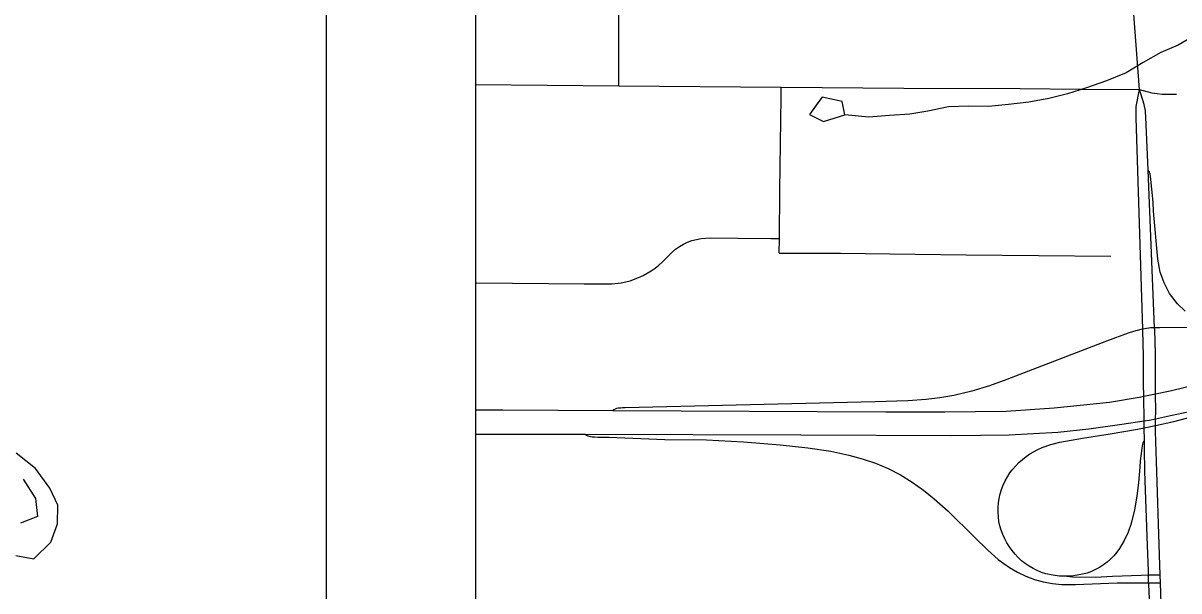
# Model space of a CAD drawing. Extents: x 0 to 34, y 0 to 22.
# Drawn here: x 7.011 to 7.785, y 8.843 to 9.223 of the extents above; entities that cross this region are included whole.
import ezdxf

# ---------------------------------------------------------------- set-up
doc = ezdxf.new("R2010")
doc.units = 0
for name, color, linetype in [('GM_X_Interchange_Ramps', 7, 'Continuous'), ('GM_X_Major_River', 7, 'Continuous'), ('GM_X_Minor_Lake', 7, 'Continuous'), ('GM_X_Minor_River', 7, 'Continuous'), ('GM_X_Rail_Line', 7, 'Continuous'), ('GM_X_State_Route', 7, 'Continuous'), ('GM_X_Township_Road', 7, 'Continuous'), ('SH_Cut_Line', 7, 'Continuous'), ('SH_Data', 7, 'Continuous')]:
    doc.layers.add(name, color=color, linetype=linetype)

msp = doc.modelspace()

# ---------------------------------------------------------------- linework, layer by layer
at = {"layer": 'GM_X_Interchange_Ramps'}
for points in [[(7.78902, 9.03044), (7.78374, 9.03532), (7.77845, 9.04224), (7.7748, 9.04955), (7.77215, 9.05667), (7.77053, 9.06541), (7.76782, 9.09751), (7.7676, 9.10352), (7.76569, 9.12103), (7.76548, 9.12215), (7.76531, 9.12294), (7.76502, 9.12377), (7.76465, 9.12435), (7.76416, 9.12501)], [(7.83891, 9.01903), (7.8356, 9.01888), (7.82181, 9.01878), (7.79068, 9.01948), (7.77206, 9.01936), (7.76849, 9.0193)], [(7.76849, 9.0193), (7.76575, 9.0192), (7.76452, 9.01907), (7.76292, 9.01891), (7.76049, 9.01841), (7.75932, 9.01817), (7.75425, 9.01685), (7.75075, 9.01582), (7.73618, 9.01042), (7.66955, 8.9846), (7.65785, 8.98042), (7.64596, 8.97679), (7.63387, 8.97391), (7.6247, 8.97236), (7.61545, 8.97123), (7.60306, 8.9703), (7.58131, 8.96971), (7.41379, 8.96562), (7.41195, 8.96558), (7.41092, 8.96555), (7.41002, 8.96547), (7.40903, 8.96539), (7.40806, 8.96519), (7.40716, 8.96482), (7.40632, 8.96439), (7.40556, 8.96393)], [(7.7616, 8.94386), (7.76109, 8.9431), (7.76063, 8.94232), (7.76031, 8.9414), (7.75985, 8.93867), (7.75941, 8.93513), (7.75881, 8.93018), (7.75856, 8.92586), (7.75763, 8.91575), (7.75649, 8.90647), (7.75494, 8.89731), (7.75277, 8.88826), (7.75075, 8.8824), (7.74816, 8.87678), (7.74496, 8.87147), (7.74312, 8.86897), (7.74114, 8.86659), (7.73898, 8.86436), (7.73668, 8.86229), (7.73423, 8.86041), (7.73164, 8.85873), (7.72893, 8.85725), (7.7261, 8.85601), (7.72318, 8.85496), (7.72021, 8.85414), (7.71409, 8.85309), (7.70788, 8.85279), (7.70478, 8.85291), (7.70169, 8.85322), (7.69562, 8.8545), (7.69268, 8.85544), (7.6898, 8.85659), (7.68702, 8.85794), (7.68437, 8.85953), (7.68182, 8.86129), (7.6794, 8.86323), (7.67713, 8.86534), (7.675, 8.8676), (7.67302, 8.86999), (7.6712, 8.8725), (7.66956, 8.87514), (7.66809, 8.87788), (7.66681, 8.8807), (7.66575, 8.88361), (7.66488, 8.88659), (7.66422, 8.88961), (7.66381, 8.89269), (7.66361, 8.89577), (7.66368, 8.89888), (7.66393, 8.90196), (7.66439, 8.90503), (7.66508, 8.90805), (7.66598, 8.91102), (7.66707, 8.91392), (7.66839, 8.91673), (7.66988, 8.91944), (7.67154, 8.92206), (7.6734, 8.92453), (7.67542, 8.92688), (7.67758, 8.92912), (7.68234, 8.93303), (7.6849, 8.9348), (7.69031, 8.93772), (7.69315, 8.939), (7.69897, 8.941), (7.70497, 8.9426), (7.72026, 8.9453), (7.73867, 8.94817), (7.75697, 8.95141), (7.76148, 8.95234), (7.76905, 8.95391), (7.78125, 8.95644), (7.81586, 8.96557)], [(7.38694, 8.94803), (7.38798, 8.94735), (7.3888, 8.94701), (7.38951, 8.94675), (7.39054, 8.9465), (7.39171, 8.94635), (7.39327, 8.94625), (7.39549, 8.94613), (7.40293, 8.94591), (7.44042, 8.94443), (7.46822, 8.9442), (7.49297, 8.94293), (7.51769, 8.94095), (7.53618, 8.9389), (7.5515, 8.93657), (7.56364, 8.93405), (7.5726, 8.9316), (7.58139, 8.92858), (7.58994, 8.92495), (7.5982, 8.92069), (7.60612, 8.91584), (7.61367, 8.91043), (7.62091, 8.9046), (7.63015, 8.89633), (7.64789, 8.87899), (7.65678, 8.87032), (7.66371, 8.86414), (7.67121, 8.85863), (7.67656, 8.8555), (7.68211, 8.85281), (7.6879, 8.85064), (7.69387, 8.84905), (7.69996, 8.84798), (7.70613, 8.84738), (7.71543, 8.84723), (7.7433, 8.84837), (7.76039, 8.84836), (7.76447, 8.84849), (7.7724, 8.84835)], [(7.77223, 8.85359), (7.76443, 8.85344), (7.75952, 8.85324), (7.74023, 8.85271), (7.72877, 8.85192), (7.71335, 8.85212), (7.70788, 8.85279)]]:
    msp.add_lwpolyline(points, dxfattribs=at)
at = {"layer": 'GM_X_Major_River'}
for points in [[(7.00557, 8.86675), (7.01775, 8.86458), (7.02906, 8.87572), (7.03352, 8.88794), (7.0338, 8.9005), (7.02839, 8.91186), (7.01877, 8.92509), (7.00577, 8.93525)], [(7.01047, 8.91779), (7.01894, 8.90493), (7.02018, 8.89276), (7.00881, 8.88847)]]:
    msp.add_lwpolyline(points, dxfattribs=at)
at = {"layer": 'GM_X_Minor_Lake'}
for points in [[(7.5431, 9.17024), (7.5372, 9.16233), (7.54674, 9.15747), (7.56105, 9.16213)], [(7.54289, 9.16996), (7.5372, 9.16233), (7.54674, 9.15747), (7.561, 9.16211)], [(7.56105, 9.16209), (7.55918, 9.1709), (7.54585, 9.17383), (7.54288, 9.16996)], [(7.56105, 9.16213), (7.55918, 9.1709), (7.54585, 9.17383), (7.5431, 9.17024)]]:
    msp.add_lwpolyline(points, dxfattribs=at)
at = {"layer": 'GM_X_Minor_River'}
msp.add_lwpolyline([(7.796, 9.21569), (7.78427, 9.20873), (7.77253, 9.20368), (7.7608, 9.1971), (7.74945, 9.19015), (7.73619, 9.1847), (7.72293, 9.18001), (7.71004, 9.17609), (7.69752, 9.17293), (7.68424, 9.17053), (7.67056, 9.16888), (7.65727, 9.16761), (7.64397, 9.16787), (7.63029, 9.16737), (7.61662, 9.16458), (7.60448, 9.16257), (7.5908, 9.16168), (7.57713, 9.16041), (7.561, 9.16211)], dxfattribs=at)
at = {"layer": 'GM_X_Rail_Line'}
msp.add_lwpolyline([(8.7721, 6.45609), (8.74567, 7.06799), (8.7378, 7.33926), (8.7039, 8.518), (8.68186, 9.24693), (8.6815, 9.26286), (8.67239, 9.59467), (8.66533, 9.86939), (8.66445, 9.90375), (8.66293, 9.92587), (8.65398, 10.12413), (8.65455, 10.16511), (8.65241, 10.19296), (8.65119, 10.2283), (8.64843, 10.31108), (8.64607, 10.37618), (8.64401, 10.40941), (8.64076, 10.46471), (7.31347, 10.46471), (7.31347, 6.15536)], dxfattribs=at)
at = {"layer": 'GM_X_State_Route'}
for p, q in [((7.76971, 8.92967), (7.76904, 8.94985)), ((7.7724, 8.84835), (7.77223, 8.85359)), ((7.76451, 8.84749), (7.76447, 8.84849))]:
    msp.add_line(p, q, dxfattribs=at)
for points in [[(7.75838, 9.17889), (7.75225, 9.25936), (7.74944, 9.30906), (7.74417, 9.44886), (7.74396, 9.45458), (7.74242, 9.49559), (7.74211, 9.50454), (7.73896, 9.59507), (7.73656, 9.66599)], [(7.76447, 8.84849), (7.76443, 8.85344), (7.76434, 8.85646), (7.7638, 8.87339), (7.76199, 8.92299), (7.76169, 8.93811), (7.7616, 8.94386), (7.76148, 8.95234), (7.76142, 8.95697), (7.76117, 8.9735), (7.76106, 8.98173), (7.76104, 9.00031), (7.7605, 9.01764), (7.76049, 9.01841), (7.75619, 9.16007), (7.75619, 9.16751), (7.75838, 9.17889)], [(7.76904, 8.94985), (7.769, 8.95086), (7.76905, 8.95391), (7.7691, 8.95838), (7.76917, 8.96331), (7.7691, 8.97513), (7.76903, 8.98769), (7.76914, 9.00179), (7.76853, 9.01809), (7.76849, 9.0193), (7.76416, 9.12501), (7.76291, 9.15559), (7.76231, 9.16467), (7.7614, 9.1689), (7.75838, 9.17889)], [(7.74645, 8.95484), (7.76142, 8.95697), (7.7648, 8.95745), (7.7691, 8.95838), (7.77912, 8.96055), (7.79188, 8.9633), (7.80552, 8.96698), (7.84446, 8.97742), (7.88803, 8.99121), (7.9038, 8.99746), (7.9211, 9.00438), (7.94102, 9.01308), (7.96072, 9.02229), (7.98013, 9.03208), (8.00196, 9.04393), (8.02076, 9.05485), (8.03923, 9.06632), (8.06247, 9.08187), (8.11871, 9.12084), (8.1369, 9.13284), (8.15282, 9.14264), (8.1691, 9.15182), (8.18573, 9.16036)], [(7.31347, 8.96434), (7.33176, 8.96431), (7.40556, 8.96393), (7.58835, 8.96298), (7.62804, 8.96297), (7.66903, 8.96353), (7.70108, 8.96557), (7.73817, 8.96949), (7.7581, 8.97286), (7.76117, 8.9735), (7.7691, 8.97513), (7.77878, 8.97712), (7.80823, 8.9842)], [(7.31347, 8.94805), (7.32136, 8.94803), (7.38694, 8.94803), (7.53149, 8.94748), (7.63268, 8.94709), (7.67111, 8.94757), (7.70369, 8.9494), (7.72449, 8.95171), (7.74645, 8.95484)], [(7.77223, 8.85359), (7.77179, 8.8671), (7.76971, 8.92967)], [(7.77414, 8.71458), (7.7724, 8.72054), (7.77198, 8.72228), (7.77045, 8.73455), (7.7684, 8.76175), (7.76451, 8.84749)], [(7.77414, 8.71458), (7.77504, 8.71831), (7.77554, 8.72013), (7.7761, 8.72336), (7.77598, 8.73709), (7.7724, 8.84835)]]:
    msp.add_lwpolyline(points, dxfattribs=at)
at = {"layer": 'GM_X_Township_Road'}
for p, q in [((7.31347, 9.1823), (7.40965, 9.1815)), ((7.40965, 9.1815), (7.51836, 9.18059)), ((7.517, 9.06936), (7.51713, 9.07908))]:
    msp.add_line(p, q, dxfattribs=at)
for points in [[(7.40965, 9.1815), (7.40965, 9.18556), (7.40965, 9.19204), (7.40956, 9.21212), (7.40956, 9.24636), (7.4096, 9.26907)], [(7.51713, 9.07908), (7.51753, 9.11128), (7.51828, 9.1739), (7.51836, 9.18059)], [(7.51836, 9.18059), (7.60057, 9.1799), (7.67838, 9.17966), (7.71882, 9.17932), (7.75838, 9.17889)], [(7.75838, 9.17889), (7.76316, 9.1777), (7.76663, 9.17681), (7.77018, 9.17624), (7.77356, 9.17597), (7.78317, 9.17577)], [(7.31347, 9.04932), (7.3145, 9.04933), (7.38625, 9.04884), (7.40496, 9.04881), (7.41116, 9.04943), (7.41422, 9.05004), (7.41723, 9.05086), (7.42017, 9.05188), (7.42588, 9.0544), (7.43129, 9.0575), (7.43384, 9.05929), (7.43628, 9.06124), (7.43859, 9.06333), (7.44522, 9.06994), (7.44761, 9.07195), (7.45014, 9.07375), (7.45283, 9.07535), (7.45563, 9.07671), (7.45856, 9.07779), (7.46157, 9.07859), (7.46464, 9.07913), (7.47086, 9.07962), (7.48957, 9.07946), (7.51139, 9.07916), (7.51713, 9.07908)], [(7.517, 9.06936), (7.52355, 9.06942), (7.55796, 9.06922), (7.60798, 9.06857), (7.64221, 9.06825), (7.73918, 9.06724)]]:
    msp.add_lwpolyline(points, dxfattribs=at)
at = {"layer": 'SH_Cut_Line'}
msp.add_lwpolyline([(8.7721, 6.45609), (8.74567, 7.06799), (8.7378, 7.33926), (8.7039, 8.518), (8.68186, 9.24693), (8.6815, 9.26286), (8.67239, 9.59467), (8.66533, 9.86939), (8.66445, 9.90375), (8.66293, 9.92587), (8.65398, 10.12413), (8.65455, 10.16511), (8.65241, 10.19296), (8.65119, 10.2283), (8.64843, 10.31108), (8.64607, 10.37618), (8.64401, 10.40941), (8.64076, 10.46471), (7.31347, 10.46471), (7.31347, 3.66471)], dxfattribs=at)
at = {"layer": 'SH_Data'}
for p, q in [((7.21347, 10.56471), (7.21347, 3.56471)), ((7.31347, 10.46471), (7.31347, 3.66471))]:
    msp.add_line(p, q, dxfattribs=at)

doc.saveas('drawing.dxf')
